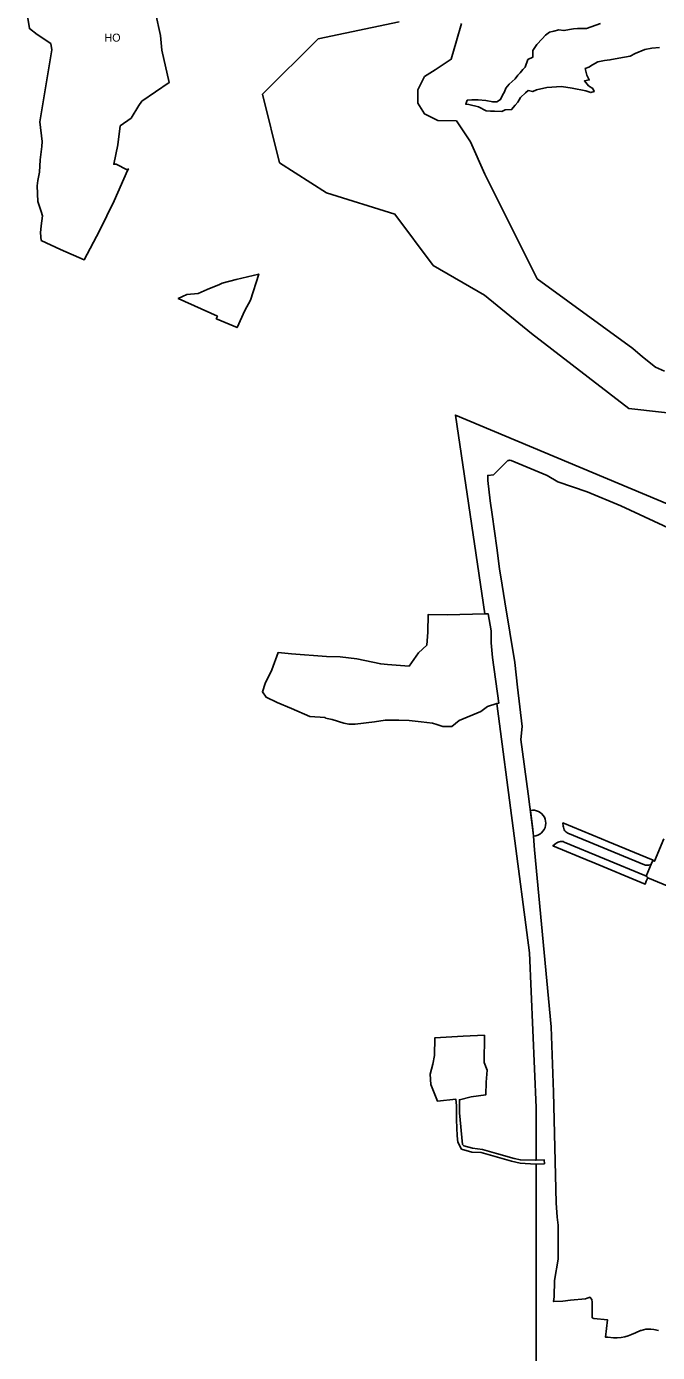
# Model space of a CAD drawing. Extents: x 598968 to 613553, y 4409678 to 4430833.
# Drawn here: x 604260 to 605206, y 4415278 to 4417266 of the extents above; entities that cross this region are included whole.
import ezdxf

# ---------------------------------------------------------------- set-up
doc = ezdxf.new("R2010")
doc.units = 0
for name, color, linetype in [('1', 7, 'Continuous'), ("Hortal d'Oci", 7, 'Continuous'), ('Sòl Rústic Comú', 7, 'Continuous'), ('Sòl Rústic Protegit', 7, 'Continuous')]:
    doc.layers.add(name, color=color, linetype=linetype)

msp = doc.modelspace()

# ---------------------------------------------------------------- linework, layer by layer
at = {"layer": '1'}
for points in [[(604575.4611, 4416814.5352), (604587.2801, 4416840.1802), (604595.7311, 4416855.6412), (604607.9941, 4416894.6212), (604574.2501, 4416886.7702), (604553.3101, 4416880.9102), (604549.1301, 4416879.2202), (604530.6501, 4416871.6502), (604517.0801, 4416865.5002), (604500.1001, 4416864.2602), (604487.1821, 4416858.0602), (604487.1701, 4416858.0602), (604546.0711, 4416831.5112), (604544.2501, 4416827.6802), (604545.7071, 4416827.0642), (604575.4441, 4416814.5002)], [(604965.3431, 4416250.658), (604968.4111, 4416251.6192), (604958.9101, 4416319.6802), (604956.6501, 4416341.7102), (604956.7201, 4416359.8402), (604952.1831, 4416385.4002), (604947.0479, 4416385.265), (604891.4101, 4416383.8002), (604862.1501, 4416384.1202), (604861.7401, 4416357.6202), (604860.0901, 4416338.1302), (604847.5901, 4416326.8302), (604833.5001, 4416306.9802), (604801.3231, 4416309.5112), (604801.3201, 4416309.5112), (604791.0301, 4416310.3202), (604755.1701, 4416318.0202), (604730.1301, 4416320.8502), (604709.6901, 4416321.5402), (604657.1601, 4416325.1902), (604637.3111, 4416327.4892), (604627.6701, 4416301.5402), (604617.7901, 4416280.8002), (604613.5201, 4416268.2902), (604619.1101, 4416260.4002), (604635.5701, 4416252.5002), (604657.2901, 4416243.6102), (604684.6101, 4416231.4302), (604707.6501, 4416229.7802), (604708.3401, 4416228.8702), (604718.0801, 4416226.7402), (604735.5001, 4416221.2702), (604743.2401, 4416220.0102), (604752.8601, 4416219.9102), (604781.6101, 4416223.6302), (604797.8201, 4416225.7302), (604801.3231, 4416225.7802), (604818.3101, 4416226.0202), (604833.5701, 4416225.4702), (604851.6401, 4416223.4402), (604868.8501, 4416221.4002), (604875.4601, 4416219.2402), (604884.4001, 4416216.2802), (604897.5601, 4416216.6002), (604908.7501, 4416225.1602), (604941.3401, 4416238.9902), (604951.2101, 4416246.2302)], [(605020.3992, 4416052.049), (605023.5266, 4416052.4859), (605026.6541, 4416053.4785), (605029.571, 4416054.9813), (605032.1945, 4416056.952), (605034.4505, 4416059.3347), (605036.275, 4416062.0619), (605037.6165, 4416065.0564), (605038.4369, 4416068.2334), (605038.713, 4416071.503), (605038.4643, 4416074.6062), (605037.7252, 4416077.6302), (605036.5142, 4416080.4981), (605034.8623, 4416083.1366), (605032.8115, 4416085.4788), (605030.4141, 4416087.4646), (605027.7312, 4416089.0437), (605024.8312, 4416090.1757), (605021.7881, 4416090.8318), (605018.6793, 4416090.9951), (605015.584, 4416090.6618), (605019.2529, 4416061.7393), (605019.7667, 4416056.8687)], [(605199.3332, 4416015.5245), (605199.5451, 4416016.0316), (605188.9881, 4416020.4004), (605188.9842, 4416020.402), (605131.7649, 4416044.0811), (605122.2113, 4416048.0346), (605064.5008, 4416071.9169), (605064.8517, 4416067.2218), (605065.0307, 4416065.3129), (605065.5243, 4416063.4604), (605066.3189, 4416061.7157), (605067.3923, 4416060.1271), (605068.7147, 4416058.739), (605070.2493, 4416057.5899), (605071.9536, 4416056.7117), (605186.7636, 4416009.1999), (605188.3891, 4416008.6649), (605190.0761, 4416008.3771), (605191.7871, 4416008.343), (605193.4841, 4416008.563), (605195.1298, 4416009.0325), (605196.7986, 4416009.8028), (605196.9976, 4416009.9367)], [(605189.4999, 4415991.9987), (605188.9469, 4415992.3769), (605187.5244, 4415993.0844), (605066.3704, 4416043.2214), (605064.5442, 4416043.8066), (605062.6462, 4416044.0795), (605060.7292, 4416044.0324), (605058.8467, 4416043.667), (605057.0515, 4416042.9931), (605055.3935, 4416042.0297), (605053.9191, 4416040.8037), (605049.3809, 4416037.5247), (605104.67, 4416014.6444), (605106.5205, 4416013.8786), (605187.8336, 4415980.2288), (605189.5188, 4415984.3009), (605191.6574, 4415989.4688), (605191.1247, 4415989.6645), (605191.4337, 4415990.4111), (605190.2583, 4415991.4801)], [(605024.1011, 4415566.0758), (605023.1101, 4415566.0302), (605000.6101, 4415566.5902), (604991.4701, 4415568.7502), (604964.7701, 4415576.2102), (604943.9701, 4415582.3902), (604928.8501, 4415584.1202), (604915.8201, 4415587.7602), (604913.5301, 4415589.9102), (604909.2301, 4415636.9702), (604909.1561, 4415656.8972), (604926.8701, 4415661.3502), (604948.6601, 4415664.1702), (604949.1201, 4415683.3602), (604950.8101, 4415701.0302), (604946.3701, 4415712.7702), (604946.4101, 4415727.4602), (604946.5201, 4415737.9002), (604946.6701, 4415753.5652), (604914.8601, 4415752.0602), (604872.1301, 4415749.6382), (604871.8501, 4415723.3302), (604869.0201, 4415710.3602), (604865.0401, 4415694.9602), (604866.0001, 4415679.7002), (604876.3351, 4415654.5562), (604903.5261, 4415657.8142), (604904.8001, 4415648.3402), (604904.8001, 4415626.4802), (604905.9501, 4415602.6602), (604906.6001, 4415593.0402), (604912.4711, 4415582.7632), (604927.9501, 4415578.4502), (604941.6301, 4415577.8702), (604987.2801, 4415564.9402), (605000.0401, 4415561.8702), (605023.1701, 4415560.3202), (605024.1011, 4415560.363), (605036.6301, 4415560.9402), (605036.3701, 4415566.6402)]]:
    msp.add_lwpolyline(points, close=True, dxfattribs=at)
for points in [[(605278.0926, 4416488.2206), (605151.1047, 4416547.4255), (605100.9493, 4416568.2024), (605056.988, 4416583.2729), (605056.8163, 4416583.3318), (605040.8409, 4416592.5788), (605040.5179, 4416592.7658), (604986.6974, 4416615.109), (604984.6374, 4416615.459), (604983.2474, 4416615.3489), (604981.8974, 4416614.9689), (604980.6574, 4416614.3288), (604960.288, 4416593.8486), (604951.7182, 4416592.7084), (604951.9482, 4416584.9685), (604955.3083, 4416554.6692), (604958.2045, 4416534.4818), (604965.2185, 4416484.3907), (604969.4886, 4416452.8414), (604973.264, 4416428.0766), (604977.0153, 4416403.4701), (604992.219, 4416312.5448), (604996.1134, 4416275.1387), (605003.1994, 4416216.597), (605001.2495, 4416196.8272), (605012.0698, 4416115.5192), (605019.7667, 4416056.8687), (605019.2529, 4416061.7393), (605015.584, 4416090.6618), (605018.6793, 4416090.9951), (605021.7881, 4416090.8318), (605024.8312, 4416090.1757), (605027.7312, 4416089.0437), (605030.4141, 4416087.4646), (605032.8115, 4416085.4788), (605034.8623, 4416083.1366), (605036.5142, 4416080.4981), (605037.7252, 4416077.6302), (605038.4643, 4416074.6062), (605038.713, 4416071.503), (605038.4369, 4416068.2334), (605037.6165, 4416065.0564), (605036.275, 4416062.0619), (605034.4505, 4416059.3347), (605032.1945, 4416056.952), (605029.571, 4416054.9813), (605026.6541, 4416053.4785), (605023.5266, 4416052.4859), (605020.3992, 4416052.049), (605021.9865, 4416031.3476), (605046.9113, 4415766.1968), (605050.3612, 4415668.2628), (605054.042, 4415502.4657), (605055.6027, 4415481.0226), (605057.0546, 4415468.5846), (605057.2031, 4415417.8638), (605051.8234, 4415385.7242), (605051.4835, 4415361.5146), (605050.1636, 4415354.4248), (605050.7906, 4415354.4351), (605064.1233, 4415354.6552), (605075.6631, 4415356.2956), (605098.2227, 4415358.6063), (605100.8327, 4415359.2664), (605105.0426, 4415360.9265), (605105.3764, 4415360.518), (605107.9622, 4415357.3532), (605108.4225, 4415353.2668), (605108.5127, 4415329.9872), (605110.6627, 4415328.7173), (605110.6985, 4415328.7142), (605131.0623, 4415326.978), (605131.0316, 4415326.7112), (605128.0793, 4415301.066), (605128.6769, 4415301.0085), (605131.6925, 4415300.7186), (605140.4323, 4415300.0688), (605146.0222, 4415300.029), (605151.6021, 4415300.4392), (605157.122, 4415301.3094), (605162.2119, 4415302.8296), (605167.0718, 4415304.6697), (605173.4417, 4415307.3498), (605180.5756, 4415310.7099), (605181.7314, 4415311.01), (605188.9713, 4415312.8903), (605190.8712, 4415312.8904), (605196.4812, 4415312.8906), (605201.0311, 4415312.2507), (605207.821, 4415311.051)], [(605260.571, 4415960.9504), (605191.6574, 4415989.4688), (605189.5188, 4415984.3009), (605187.8336, 4415980.2288), (605106.5205, 4416013.8786), (605104.67, 4416014.6444), (605049.3809, 4416037.5247), (605053.9191, 4416040.8037), (605055.3935, 4416042.0297), (605057.0515, 4416042.9931), (605058.8467, 4416043.667), (605060.7292, 4416044.0324), (605062.6462, 4416044.0795), (605064.5442, 4416043.8066), (605066.3704, 4416043.2214), (605187.5244, 4415993.0844), (605188.9469, 4415992.3769), (605189.4999, 4415991.9987), (605196.9976, 4416009.9367), (605196.7986, 4416009.8028), (605195.1298, 4416009.0325), (605193.4841, 4416008.563), (605191.7871, 4416008.343), (605190.0761, 4416008.3771), (605188.3891, 4416008.6649), (605186.7636, 4416009.1999), (605071.9536, 4416056.7117), (605070.2493, 4416057.5899), (605068.7147, 4416058.739), (605067.3923, 4416060.1271), (605066.3189, 4416061.7157), (605065.5243, 4416063.4604), (605065.0307, 4416065.3129), (605064.8517, 4416067.2218), (605064.5008, 4416071.9169), (605122.2113, 4416048.0346), (605131.7649, 4416044.0811), (605188.9842, 4416020.402), (605188.9881, 4416020.4004), (605199.5451, 4416016.0316), (605199.3332, 4416015.5245), (605199.3365, 4416015.5231), (605201.9819, 4416014.4167), (605215.895, 4416048.0361)], [(605215.895, 4416048.0361), (605201.9819, 4416014.4167), (605199.3365, 4416015.5231), (605199.3332, 4416015.5245), (605196.9976, 4416009.9367), (605189.4999, 4415991.9987), (605190.2583, 4415991.4801), (605191.4337, 4415990.4111), (605191.1247, 4415989.6645), (605191.6574, 4415989.4688), (605260.571, 4415960.9504)]]:
    msp.add_lwpolyline(points, dxfattribs=at)
at = {"layer": "Hortal d'Oci"}
msp.add_lwpolyline([(604259.6175, 4417290.3498), (604264.1055, 4417262.7798), (604275.6465, 4417253.8036), (604296.1635, 4417240.3392), (604297.4459, 4417230.7218), (604279.4933, 4417123.007), (604283.3403, 4417093.5136), (604282.8427, 4417086.0128), (604280.3641, 4417065.8294), (604278.9477, 4417047.4162), (604276.4689, 4417035.0228), (604275.7607, 4417026.8786), (604276.8231, 4417003.5082), (604281.4263, 4416988.6362), (604283.5509, 4416981.9082), (604281.7805, 4416967.0362), (604280.7181, 4416956.4132), (604281.6593, 4416945.119), (604310.3801, 4416931.3402), (604346.3701, 4416916.0886), (604369.1257, 4416959.5824), (604391.2037, 4417004.4484), (604411.3201, 4417050.2002), (604412.4403, 4417052.369), (604410.6137, 4417051.0984), (604394.0153, 4417059.3974), (604390.5575, 4417059.3974), (604396.7817, 4417088.4444), (604400.2397, 4417116.8), (604416.8381, 4417128.557), (604427.9035, 4417147.2302), (604432.7447, 4417154.1462), (604473.5489, 4417181.81), (604462.4833, 4417230.2216), (604460.4085, 4417252.3528), (604453.0009, 4417286.3984)], dxfattribs=at)
at = {"layer": 'Sòl Rústic Comú'}
for points in [[(604453.0009, 4417286.3984), (604460.4085, 4417252.3528), (604462.4833, 4417230.2216), (604473.5489, 4417181.81), (604432.7447, 4417154.1462), (604427.9035, 4417147.2302), (604416.8381, 4417128.557), (604400.2397, 4417116.8), (604396.7817, 4417088.4444), (604390.5575, 4417059.3974), (604394.0153, 4417059.3974), (604410.6137, 4417051.0984), (604412.4403, 4417052.369), (604411.3201, 4417050.2002), (604391.2037, 4417004.4484), (604369.1257, 4416959.5824), (604346.3701, 4416916.0886), (604310.3801, 4416931.3402), (604281.6593, 4416945.119), (604280.7181, 4416956.4132), (604281.7805, 4416967.0362), (604283.5509, 4416981.9082), (604281.4263, 4416988.6362), (604276.8231, 4417003.5082), (604275.7607, 4417026.8786), (604276.4689, 4417035.0228), (604278.9477, 4417047.4162), (604280.3641, 4417065.8294), (604282.8427, 4417086.0128), (604283.3403, 4417093.5136), (604279.4933, 4417123.007), (604297.4459, 4417230.7218), (604296.1635, 4417240.3392), (604275.6465, 4417253.8036), (604264.1055, 4417262.7798), (604259.6175, 4417290.3498)], [(605354.9213, 4416671.694), (605163.4819, 4416693.1938), (605017.1059, 4416805.6938), (604946.6677, 4416863.1936), (604869.8547, 4416907.6936), (604812.2293, 4416984.6936), (604709.7909, 4417016.6934), (604639.4153, 4417061.6934), (604613.7905, 4417164.1934), (604696.9791, 4417247.1936), (604818.6681, 4417272.6938)], [(605024.0999, 4415212.1922), (605024.1011, 4415560.363), (605023.1701, 4415560.3202), (605000.0401, 4415561.8702), (604987.2801, 4415564.9402), (604941.6301, 4415577.8702), (604927.9501, 4415578.4502), (604912.4711, 4415582.7632), (604906.6001, 4415593.0402), (604905.9501, 4415602.6602), (604904.8001, 4415626.4802), (604904.8001, 4415648.3402), (604903.5261, 4415657.8142), (604876.3351, 4415654.5562), (604866.0001, 4415679.7002), (604865.0401, 4415694.9602), (604869.0201, 4415710.3602), (604871.8501, 4415723.3302), (604872.1301, 4415749.6382), (604914.8601, 4415752.0602), (604946.6701, 4415753.5652), (604946.5201, 4415737.9002), (604946.4101, 4415727.4602), (604946.3701, 4415712.7702), (604950.8101, 4415701.0302), (604949.1201, 4415683.3602), (604948.6601, 4415664.1702), (604926.8701, 4415661.3502), (604909.1561, 4415656.8972), (604909.2301, 4415636.9702), (604913.5301, 4415589.9102), (604915.8201, 4415587.7602), (604928.8501, 4415584.1202), (604943.9701, 4415582.3902), (604964.7701, 4415576.2102), (604991.4701, 4415568.7502), (605000.6101, 4415566.5902), (605023.1101, 4415566.0302), (605024.1011, 4415566.0758), (605024.1015, 4415645.1926), (605014.0397, 4415877.1928), (604965.3431, 4416250.658), (604951.2101, 4416246.2302), (604941.3401, 4416238.9902), (604908.7501, 4416225.1602), (604897.5601, 4416216.6002), (604884.4001, 4416216.2802), (604875.4601, 4416219.2402), (604868.8501, 4416221.4002), (604851.6401, 4416223.4402), (604833.5701, 4416225.4702), (604818.3101, 4416226.0202), (604801.3231, 4416225.7802), (604797.8201, 4416225.7302), (604781.6101, 4416223.6302), (604752.8601, 4416219.9102), (604743.2401, 4416220.0102), (604735.5001, 4416221.2702), (604718.0801, 4416226.7402), (604708.3401, 4416228.8702), (604707.6501, 4416229.7802), (604684.6101, 4416231.4302), (604657.2901, 4416243.6102), (604635.5701, 4416252.5002), (604619.1101, 4416260.4002), (604613.5201, 4416268.2902), (604617.7901, 4416280.8002), (604627.6701, 4416301.5402), (604637.3111, 4416327.4892), (604657.1601, 4416325.1902), (604709.6901, 4416321.5402), (604730.1301, 4416320.8502), (604755.1701, 4416318.0202), (604791.0301, 4416310.3202), (604801.3201, 4416309.5112), (604801.3231, 4416309.5112), (604833.5001, 4416306.9802), (604847.5901, 4416326.8302), (604860.0901, 4416338.1302), (604861.7401, 4416357.6202), (604862.1501, 4416384.1202), (604891.4101, 4416383.8002), (604947.0479, 4416385.265), (604903.2291, 4416683.1934), (605655.2501, 4416368.4826)], [(605655.2501, 4416368.4826), (604903.2291, 4416683.1934), (604947.0479, 4416385.265), (604952.1831, 4416385.4002), (604956.7201, 4416359.8402), (604956.6501, 4416341.7102), (604958.9101, 4416319.6802), (604968.4111, 4416251.6192), (604965.3431, 4416250.658), (605014.0397, 4415877.1928), (605024.1015, 4415645.1926), (605024.1011, 4415566.0758), (605036.3701, 4415566.6402), (605036.6301, 4415560.9402), (605024.1011, 4415560.363), (605024.0999, 4415212.1922)], [(605207.821, 4415311.051), (605201.0311, 4415312.2507), (605196.4812, 4415312.8906), (605190.8712, 4415312.8904), (605188.9713, 4415312.8903), (605181.7314, 4415311.01), (605180.5756, 4415310.7099), (605173.4417, 4415307.3498), (605167.0718, 4415304.6697), (605162.2119, 4415302.8296), (605157.122, 4415301.3094), (605151.6021, 4415300.4392), (605146.0222, 4415300.029), (605140.4323, 4415300.0688), (605131.6925, 4415300.7186), (605128.6769, 4415301.0085), (605128.0793, 4415301.066), (605131.0316, 4415326.7112), (605131.0623, 4415326.978), (605110.6985, 4415328.7142), (605110.6627, 4415328.7173), (605108.5127, 4415329.9872), (605108.4225, 4415353.2668), (605107.9622, 4415357.3532), (605105.3764, 4415360.518), (605105.0426, 4415360.9265), (605100.8327, 4415359.2664), (605098.2227, 4415358.6063), (605075.6631, 4415356.2956), (605064.1233, 4415354.6552), (605050.7906, 4415354.4351), (605050.1636, 4415354.4248), (605051.4835, 4415361.5146), (605051.8234, 4415385.7242), (605057.2031, 4415417.8638), (605057.0546, 4415468.5846), (605055.6027, 4415481.0226), (605054.042, 4415502.4657), (605050.3612, 4415668.2628), (605046.9113, 4415766.1968), (605021.9865, 4416031.3476), (605020.3992, 4416052.049), (605019.7667, 4416056.8687), (605012.0698, 4416115.5192), (605001.2495, 4416196.8272), (605003.1994, 4416216.597), (604996.1134, 4416275.1387), (604992.219, 4416312.5448), (604977.0153, 4416403.4701), (604973.264, 4416428.0766), (604969.4886, 4416452.8414), (604965.2185, 4416484.3907), (604958.2045, 4416534.4818), (604955.3083, 4416554.6692), (604951.9482, 4416584.9685), (604951.7182, 4416592.7084), (604960.288, 4416593.8486), (604980.6574, 4416614.3288), (604981.8974, 4416614.9689), (604983.2474, 4416615.3489), (604984.6374, 4416615.459), (604986.6974, 4416615.109), (605040.5179, 4416592.7658), (605040.8409, 4416592.5788), (605056.8163, 4416583.3318), (605056.988, 4416583.2729), (605100.9493, 4416568.2024), (605151.1047, 4416547.4255), (605278.0926, 4416488.2206)]]:
    msp.add_lwpolyline(points, dxfattribs=at)
msp.add_lwpolyline([(604575.4611, 4416814.5352), (604575.4441, 4416814.5002), (604545.7071, 4416827.0642), (604544.2501, 4416827.6802), (604546.0711, 4416831.5112), (604487.1701, 4416858.0602), (604487.1821, 4416858.0602), (604500.1001, 4416864.2602), (604517.0801, 4416865.5002), (604530.6501, 4416871.6502), (604549.1301, 4416879.2202), (604553.3101, 4416880.9102), (604574.2501, 4416886.7702), (604607.9941, 4416894.6212), (604595.7311, 4416855.6412), (604587.2801, 4416840.1802)], close=True, dxfattribs=at)
at = {"layer": 'Sòl Rústic Protegit'}
for points in [[(604818.6681, 4417272.6938), (604696.9791, 4417247.1936), (604613.7905, 4417164.1934), (604639.4153, 4417061.6934), (604709.7909, 4417016.6934), (604812.2293, 4416984.6936), (604869.8547, 4416907.6936), (604946.6677, 4416863.1936), (605017.1059, 4416805.6938), (605163.4819, 4416693.1938), (605354.9213, 4416671.694)], [(604912.4815, 4417270.194), (604904.5437, 4417244.194), (604896.5437, 4417216.694), (604872.6683, 4417200.6938), (604856.7305, 4417190.6938), (604846.7929, 4417170.6938), (604846.7929, 4417150.6938), (604856.7303, 4417134.6938), (604876.6055, 4417124.6938), (604904.5433, 4417124.1938), (604925.6059, 4417092.6938), (604947.4185, 4417044.6938), (604995.2937, 4416948.6938), (605025.7937, 4416887.6938), (605169.4199, 4416783.1938), (605183.5449, 4416770.6938), (605203.0451, 4416755.194), (605216.7951, 4416749.194)], [(605216.7951, 4416749.194), (605203.0451, 4416755.194), (605183.5449, 4416770.6938), (605169.4199, 4416783.1938), (605025.7937, 4416887.6938), (604995.2937, 4416948.6938), (604947.4185, 4417044.6938), (604925.6059, 4417092.6938), (604904.5433, 4417124.1938), (604876.6055, 4417124.6938), (604856.7303, 4417134.6938), (604846.7929, 4417150.6938), (604846.7929, 4417170.6938), (604856.7305, 4417190.6938), (604872.6683, 4417200.6938), (604896.5437, 4417216.694), (604904.5437, 4417244.194), (604912.4815, 4417270.194)], [(605209.4219, 4417234.1944), (605197.7343, 4417233.1944), (605187.4217, 4417231.1944), (605172.6091, 4417225.1944), (605165.0465, 4417221.1942), (605148.1713, 4417218.1942), (605134.8585, 4417215.6942), (605126.7959, 4417214.6942), (605116.5459, 4417212.6942), (605108.7957, 4417208.1942), (605103.1083, 4417204.6942), (605097.7957, 4417202.6942), (605100.2331, 4417192.6942), (605103.9831, 4417185.6942), (605096.6081, 4417184.1942), (605102.9207, 4417176.6942), (605109.2957, 4417172.6942), (605111.1707, 4417168.1942), (605106.3581, 4417166.6942), (605098.9831, 4417169.1942), (605078.2953, 4417173.1942), (605062.2327, 4417175.6942), (605040.2949, 4417174.194), (605024.5447, 4417170.694), (605019.1697, 4417168.194), (605012.4197, 4417169.694), (605008.3571, 4417166.194), (605000.9819, 4417159.194), (604996.5445, 4417152.194), (604992.7943, 4417147.694), (604987.3567, 4417141.194), (604977.6067, 4417140.694), (604972.7941, 4417138.194), (604961.5439, 4417138.694), (604955.9189, 4417138.694), (604949.0439, 4417139.194), (604937.9813, 4417145.194), (604923.3561, 4417148.6938), (604918.5435, 4417149.1938), (604920.8561, 4417155.1938), (604927.7937, 4417155.694), (604937.4187, 4417155.694), (604948.5439, 4417154.694), (604959.1691, 4417152.694), (604965.1691, 4417152.694), (604970.9191, 4417156.194), (604973.9193, 4417162.694), (604976.9193, 4417167.694), (604978.6693, 4417173.194), (604983.7943, 4417179.194), (604992.7319, 4417187.194), (604996.8571, 4417192.694), (605000.2947, 4417196.194), (605004.0447, 4417201.194), (605007.7323, 4417204.694), (605011.9199, 4417216.194), (605019.1699, 4417219.694), (605019.0449, 4417229.6942), (605025.4201, 4417238.6942), (605033.2951, 4417247.1942), (605038.2953, 4417252.6942), (605044.4203, 4417257.1942), (605050.8579, 4417258.6942), (605058.1705, 4417260.6942), (605065.7955, 4417259.6942), (605080.0457, 4417262.1942), (605086.1083, 4417262.6942), (605099.5459, 4417262.6942), (605120.6711, 4417270.1942)], [(605120.6711, 4417270.1942), (605099.5459, 4417262.6942), (605086.1083, 4417262.6942), (605080.0457, 4417262.1942), (605065.7955, 4417259.6942), (605058.1705, 4417260.6942), (605050.8579, 4417258.6942), (605044.4203, 4417257.1942), (605038.2953, 4417252.6942), (605033.2951, 4417247.1942), (605025.4201, 4417238.6942), (605019.0449, 4417229.6942), (605019.1699, 4417219.694), (605011.9199, 4417216.194), (605007.7323, 4417204.694), (605004.0447, 4417201.194), (605000.2947, 4417196.194), (604996.8571, 4417192.694), (604992.7319, 4417187.194), (604983.7943, 4417179.194), (604978.6693, 4417173.194), (604976.9193, 4417167.694), (604973.9193, 4417162.694), (604970.9191, 4417156.194), (604965.1691, 4417152.694), (604959.1691, 4417152.694), (604948.5439, 4417154.694), (604937.4187, 4417155.694), (604927.7937, 4417155.694), (604920.8561, 4417155.1938), (604918.5435, 4417149.1938), (604923.3561, 4417148.6938), (604937.9813, 4417145.194), (604949.0439, 4417139.194), (604955.9189, 4417138.694), (604961.5439, 4417138.694), (604972.7941, 4417138.194), (604977.6067, 4417140.694), (604987.3567, 4417141.194), (604992.7943, 4417147.694), (604996.5445, 4417152.194), (605000.9819, 4417159.194), (605008.3571, 4417166.194), (605012.4197, 4417169.694), (605019.1697, 4417168.194), (605024.5447, 4417170.694), (605040.2949, 4417174.194), (605062.2327, 4417175.6942), (605078.2953, 4417173.1942), (605098.9831, 4417169.1942), (605106.3581, 4417166.6942), (605111.1707, 4417168.1942), (605109.2957, 4417172.6942), (605102.9207, 4417176.6942), (605096.6081, 4417184.1942), (605103.9831, 4417185.6942), (605100.2331, 4417192.6942), (605097.7957, 4417202.6942), (605103.1083, 4417204.6942), (605108.7957, 4417208.1942), (605116.5459, 4417212.6942), (605126.7959, 4417214.6942), (605134.8585, 4417215.6942), (605148.1713, 4417218.1942), (605165.0465, 4417221.1942), (605172.6091, 4417225.1944), (605187.4217, 4417231.1944), (605197.7343, 4417233.1944), (605209.4219, 4417234.1944)]]:
    msp.add_lwpolyline(points, dxfattribs=at)

# ---------------------------------------------------------------- texts
at = {"layer": "Hortal d'Oci"}
msp.add_text('HO', height=12, dxfattribs=at).set_placement((604376.6401, 4417243.1352))

doc.saveas('drawing.dxf')
